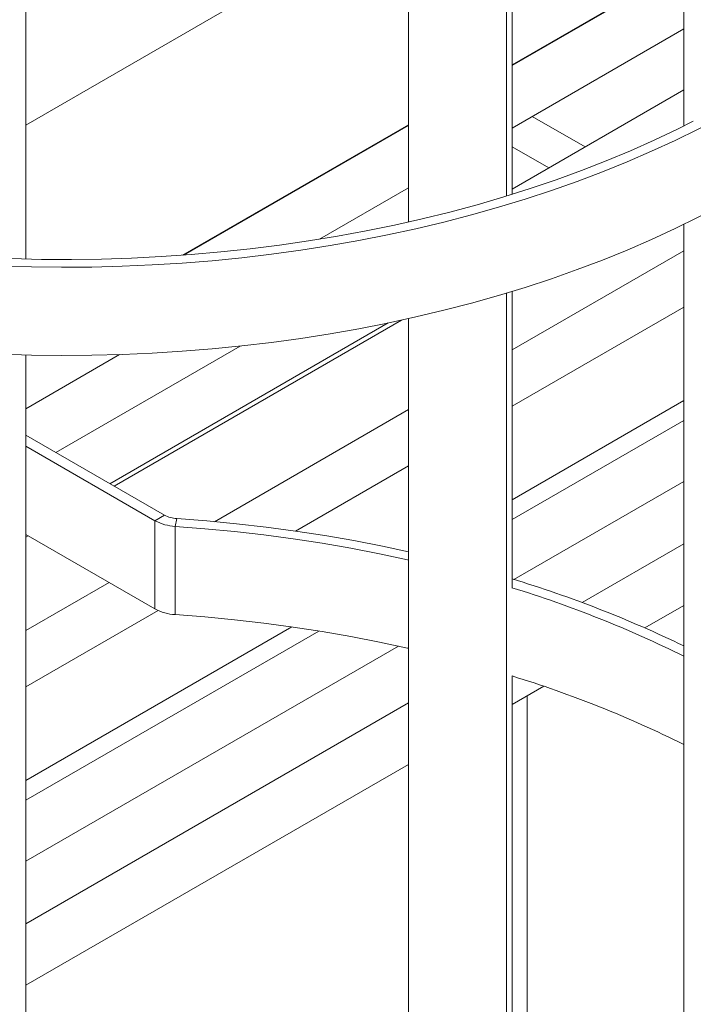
# Model space of a CAD drawing. Header units: millimetres. Extents: x 450 to 25135, y 150 to 17673.
# Tile 372 of 463: x 20945 to 21195, y 11230 to 11594. Entities that reach past the tile are written whole.
import ezdxf

# ---------------------------------------------------------------- set-up
doc = ezdxf.new("R2010")
doc.units = ezdxf.units.MM
doc.linetypes.add('SLD-Centrada-doble', pattern=[12.7, 6.35, -1.27, 1.27, -1.27, 1.27, -1.27])
doc.linetypes.add('SLD-Continua', pattern=[0])
doc.layers.add('OCULTA', color=8, linetype='SLD-Continua')

msp = doc.modelspace()

# ---------------------------------------------------------------- linework, layer by layer
at = {"color": 7, "linetype": 'SLD-Continua', "lineweight": 18, "ltscale": 30}
for p, q in [((21191.15, 11613.99), (21127.53, 11577.27)), ((21127.53, 11554.18), (21191.15, 11590.9)), ((21191.15, 11568.28), (21127.53, 11531.56)), ((21089.16, 11555.13), (21005.99, 11507.12)), ((21056.17, 11513), (21089.16, 11532.04)), ((21127.53, 11472.05), (21191.15, 11508.77)), ((21191.15, 11487.91), (21127.53, 11451.19)), ((20978.56, 11422.5), (21081.66, 11482)), ((21086.54, 11483.03), (20980.11, 11421.61)), ((21026.79, 11473.42), (20958.56, 11434.04)), ((20947.43, 11450.24), (20982.18, 11470.29)), ((21127.53, 11416.55), (21191.15, 11453.27)), ((21017.3, 11408.43), (21089.16, 11449.91)), ((21127.53, 11409.23), (21191.15, 11445.94)), ((21089.16, 11429.05), (21047.34, 11404.91)), ((21191.15, 11423.33), (21128.24, 11387.02)), ((20948.27, 11403.23), (20947.43, 11402.75)), ((21153.48, 11378.49), (21191.15, 11400.24)), ((20947.43, 11368.11), (20978.28, 11385.91)), ((20996.42, 11375.52), (20947.43, 11347.25)), ((20947.43, 11312.61), (21045.95, 11369.47)), ((20947.43, 11305.28), (21056, 11367.94)), ((21085.5, 11362.35), (20947.43, 11282.67)), ((20947.43, 11259.58), (21089.16, 11341.38))]:
    msp.add_line(p, q, dxfattribs=at)
at = {"layer": 'OCULTA', "linetype": 'SLD-Continua', "lineweight": 18, "ltscale": 30}
for p, q in [((21191.15, 11554.96), (21191.15, 12019.92)), ((21125.41, 11528.96), (21125.41, 11994.46)), ((21089.16, 11519.37), (21089.16, 11985.04)), ((20947.43, 11505.67), (20947.43, 11971.54)), ((21127.53, 11529.61), (21127.53, 11852.73)), ((21089.16, 11637.07), (20947.43, 11555.27)), ((21089.16, 11637.07), (20947.43, 11555.27)), ((21089.16, 11637.07), (20947.43, 11555.27)), ((21191.15, 11614.26), (21127.53, 11577.55)), ((21191.15, 11614.26), (21127.53, 11577.55)), ((21191.15, 11614.26), (21127.53, 11577.55)), ((21154.56, 11547.17), (21134.97, 11558.47)), ((21154.56, 11547.17), (21134.97, 11558.47)), ((21154.56, 11547.17), (21134.97, 11558.47)), ((21089.16, 11555.4), (21005.44, 11507.08)), ((21089.16, 11555.4), (21005.44, 11507.08)), ((21089.16, 11555.4), (21005.44, 11507.08)), ((21141.12, 11539.41), (21127.53, 11547.25)), ((21141.12, 11539.41), (21127.53, 11547.25)), ((21141.12, 11539.41), (21127.53, 11547.25)), ((21191.15, 11053.53), (21191.15, 11518.49)), ((21125.41, 11027.53), (21125.41, 11493.04)), ((21127.53, 11384), (21127.53, 11493.67)), ((21089.16, 11017.94), (21089.16, 11483.61)), ((20947.43, 11004.24), (20947.43, 11470.11)), ((20947.43, 11440.47), (20998.8, 11410.82)), ((20947.43, 11436.38), (20995.27, 11408.78)), ((20947.43, 11403.72), (20995.27, 11376.11)), ((21191.15, 11377.44), (21176.71, 11369.11)), ((21191.15, 11377.44), (21176.71, 11369.11)), ((21191.15, 11377.44), (21176.71, 11369.11)), ((21127.53, 11028.18), (21127.53, 11351.3)), ((21139.25, 11347.49), (21127.53, 11340.72)), ((21139.25, 11347.49), (21127.53, 11340.72)), ((21139.25, 11347.49), (21127.53, 11340.72)), ((21133.18, 11186.67), (21133.18, 11343.98)), ((21133.18, 11186.67), (21133.18, 11343.98)), ((21133.18, 11186.67), (21133.18, 11343.98)), ((21089.16, 11318.58), (20947.43, 11236.78)), ((21089.16, 11318.58), (20947.43, 11236.78)), ((21089.16, 11318.58), (20947.43, 11236.78))]:
    msp.add_line(p, q, dxfattribs=at)
at = {"layer": 'OCULTA', "linetype": 'SLD-Centrada-doble', "lineweight": 18, "ltscale": 30}
for p, q in [((20998.8, 11410.82), (20995.27, 11408.78)), ((20995.27, 11408.78), (20995.27, 11376.11)), ((21003.35, 11409.55), (21002.76, 11406.68)), ((21002.76, 11406.68), (21002.76, 11374.01))]:
    msp.add_line(p, q, dxfattribs=at)
at = {"layer": 'OCULTA', "linetype": 'SLD-Continua', "lineweight": 18, "ltscale": 30, "flags": 128}
for points in [[(20609.16, 11683.47), (20610.64, 11677.07), (20612.48, 11670.69), (20614.66, 11664.36), (20617.19, 11658.07), (20620.06, 11651.82), (20623.28, 11645.63), (20626.82, 11639.51), (20630.7, 11633.45), (20634.91, 11627.46), (20639.45, 11621.56), (20644.3, 11615.74), (20649.47, 11610.01), (20654.95, 11604.37), (20660.74, 11598.84), (20666.82, 11593.42), (20673.2, 11588.11), (20679.87, 11582.92), (20686.81, 11577.86), (20694.03, 11572.92), (20701.51, 11568.12), (20709.25, 11563.45), (20717.25, 11558.93), (20725.48, 11554.56), (20733.96, 11550.34), (20742.65, 11546.27), (20751.57, 11542.36), (20760.69, 11538.62), (20770.02, 11535.05), (20779.53, 11531.65), (20789.23, 11528.42), (20799.1, 11525.37), (20809.13, 11522.5), (20819.31, 11519.82), (20829.63, 11517.32), (20840.08, 11515.01), (20850.66, 11512.9), (20861.34, 11510.97), (20872.13, 11509.24), (20883, 11507.71), (20893.95, 11506.38), (20904.97, 11505.25), (20916.05, 11504.32), (20927.17, 11503.59), (20938.32, 11503.06), (20949.5, 11502.74), (20960.69, 11502.62), (20971.88, 11502.7), (20983.07, 11502.99), (20994.23, 11503.48), (21005.35, 11504.17), (21016.44, 11505.06), (21027.47, 11506.16), (21038.43, 11507.46), (21049.32, 11508.95), (21060.12, 11510.65), (21070.83, 11512.53), (21081.42, 11514.62), (21091.9, 11516.89), (21102.25, 11519.35), (21112.45, 11522.01), (21122.51, 11524.84), (21132.41, 11527.86), (21142.14, 11531.05), (21151.68, 11534.42), (21161.04, 11537.96), (21170.2, 11541.68), (21179.16, 11545.55), (21187.9, 11549.59), (21196.41, 11553.78), (21204.69, 11558.13), (21212.73, 11562.62), (21220.52, 11567.26), (21228.05, 11572.04), (21235.31, 11576.96), (21242.31, 11582), (21249.02, 11587.17), (21255.45, 11592.45), (21261.59, 11597.86), (21267.43, 11603.37), (21272.97, 11608.98), (21278.2, 11614.69), (21283.11, 11620.5), (21287.7, 11626.39), (21291.97, 11632.36), (21295.91, 11638.41), (21299.52, 11644.52), (21302.79, 11650.7), (21305.72, 11656.93), (21308.31, 11663.22), (21310.56, 11669.55), (21312.46, 11675.91), (21314.01, 11682.31), (21315.21, 11688.73), (21316.06, 11695.17), (21316.56, 11701.63), (21316.7, 11708.09), (21316.49, 11714.54), (21315.93, 11721), (21315.02, 11727.43), (21313.76, 11733.85), (21312.14, 11740.24), (21310.18, 11746.6), (21309.35, 11748.99)], [(20609.16, 11650.8), (20610.64, 11644.4), (20612.48, 11638.03), (20614.66, 11631.69), (20617.19, 11625.4), (20620.06, 11619.16), (20623.28, 11612.97), (20626.82, 11606.84), (20630.7, 11600.78), (20634.91, 11594.8), (20639.45, 11588.89), (20644.3, 11583.07), (20649.47, 11577.34), (20654.95, 11571.71), (20660.74, 11566.18), (20666.82, 11560.76), (20673.2, 11555.45), (20679.87, 11550.26), (20686.81, 11545.19), (20694.03, 11540.26), (20701.51, 11535.45), (20709.25, 11530.79), (20717.25, 11526.27), (20725.48, 11521.89), (20733.96, 11517.67), (20742.65, 11513.6), (20751.57, 11509.7), (20760.69, 11505.96), (20770.02, 11502.38), (20779.53, 11498.98), (20789.23, 11495.76), (20799.1, 11492.71), (20809.13, 11489.84), (20819.31, 11487.15), (20829.63, 11484.66), (20840.08, 11482.35), (20850.66, 11480.23), (20861.34, 11478.31), (20872.13, 11476.58), (20883, 11475.05), (20893.95, 11473.72), (20904.97, 11472.58), (20916.05, 11471.65), (20927.17, 11470.92), (20938.32, 11470.39), (20949.5, 11470.07), (20960.69, 11469.95), (20971.88, 11470.03), (20983.07, 11470.32), (20994.23, 11470.81), (21005.35, 11471.5), (21016.44, 11472.4), (21027.47, 11473.5), (21038.43, 11474.79), (21049.32, 11476.29), (21060.12, 11477.98), (21070.83, 11479.87), (21081.42, 11481.95), (21091.9, 11484.23), (21102.25, 11486.69), (21112.45, 11489.34), (21122.51, 11492.17), (21132.41, 11495.19), (21142.14, 11498.39), (21151.68, 11501.76), (21161.04, 11505.3), (21170.2, 11509.01), (21179.16, 11512.89), (21187.9, 11516.92), (21196.41, 11521.12), (21204.69, 11525.46), (21212.73, 11529.96), (21220.52, 11534.6), (21228.05, 11539.38), (21235.31, 11544.29), (21242.31, 11549.33), (21249.02, 11554.5), (21255.45, 11559.79), (21261.59, 11565.19), (21267.43, 11570.7), (21272.97, 11576.32), (21278.2, 11582.03), (21283.11, 11587.83), (21287.7, 11593.72), (21291.97, 11599.69), (21295.91, 11605.74), (21299.52, 11611.86), (21302.79, 11618.03), (21305.72, 11624.27), (21308.31, 11630.55), (21310.56, 11636.88), (21312.46, 11643.25), (21314.01, 11649.64), (21315.21, 11656.07), (21316.06, 11662.51), (21316.56, 11668.96), (21316.7, 11674.84)], [(20920.72, 11506.89), (20931.01, 11506.28), (20942.09, 11505.82), (20953.19, 11505.56), (20964.31, 11505.51), (20975.42, 11505.66), (20986.51, 11506.01), (20997.59, 11506.56), (21008.62, 11507.32), (21019.61, 11508.28), (21030.54, 11509.45), (21041.4, 11510.81), (21052.18, 11512.37), (21062.87, 11514.12), (21073.45, 11516.07), (21083.93, 11518.22), (21094.28, 11520.55), (21104.5, 11523.08), (21114.57, 11525.78), (21124.49, 11528.68), (21134.24, 11531.75), (21143.82, 11535), (21153.22, 11538.42), (21162.42, 11542.02), (21171.43, 11545.78), (21180.22, 11549.7), (21188.79, 11553.79), (21194.65, 11556.74)], [(21089.16, 11397.3), (21079.52, 11399.35), (21068.9, 11401.4), (21058.18, 11403.25), (21047.36, 11404.91), (21036.46, 11406.37), (21025.48, 11407.63), (21014.44, 11408.69), (21003.35, 11409.55)], [(21089.16, 11394.2), (21088.79, 11394.29), (21078.37, 11396.52), (21067.84, 11398.56), (21057.2, 11400.41), (21046.46, 11402.06), (21035.63, 11403.52), (21024.73, 11404.77), (21013.77, 11405.83), (21002.76, 11406.68)], [(21089.16, 11361.54), (21088.79, 11361.62), (21078.37, 11363.86), (21067.84, 11365.9), (21057.2, 11367.74), (21046.46, 11369.4), (21035.63, 11370.85), (21024.73, 11372.11), (21013.77, 11373.16), (21002.76, 11374.01)]]:
    msp.add_lwpolyline(points, dxfattribs=at)
at = {"layer": 'OCULTA', "linetype": 'SLD-Continua', "lineweight": 18, "ltscale": 900}
for centre, radius, start, end in [((21003.88, 11420.2), 10.66, 241.5917, 267.1399), ((21003.64, 11424.25), 17.59, 241.5917, 267.1399), ((21002.69, 10973.27), 432.38, 64.1597, 73.2183), ((21003.49, 10980.16), 422.42, 63.6254, 72.9276), ((21003.64, 11391.58), 17.59, 241.5917, 267.1399), ((21003.5, 10947.51), 422.41, 63.6253, 72.9246)]:
    msp.add_arc(centre, radius, start, end, dxfattribs=at)

doc.saveas('drawing.dxf')
